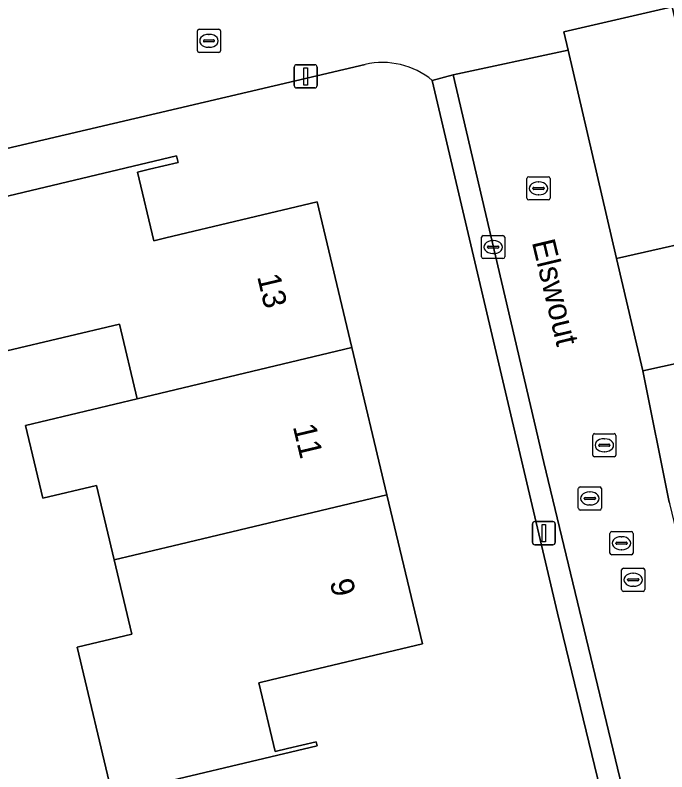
# Model space of a CAD drawing. Extents: x 157648 to 158502, y 379212 to 380938.
# Drawn here: x 158138.13 to 158166.32, y 380795.1 to 380827.8 of the extents above; entities that cross this region are included whole.
import ezdxf

# ---------------------------------------------------------------- set-up
doc = ezdxf.new("R2010")
doc.units = 0
for name, color, linetype in [('IMGEO_Brandkraan', 7, 'Continuous'), ('IMGEO_Erf', 7, 'Continuous'), ('IMGEO_Kolk', 7, 'Continuous'), ('IMGEO_Lichtmast', 7, 'Continuous'), ('IMGEO_Openbare_ruimte_label', 7, 'Continuous'), ('IMGEO_Pand', 7, 'Continuous'), ('IMGEO_Pand_nummerreeks', 7, 'Continuous'), ('IMGEO_Parkeervlak_open', 7, 'Continuous'), ('IMGEO_Rijbaan_lokaal_open', 7, 'Continuous'), ('IMGEO_Rioolput', 7, 'Continuous'), ('IMGEO_Voetpad_open', 7, 'Continuous')]:
    doc.layers.add(name, color=color, linetype=linetype)

msp = doc.modelspace()

# ---------------------------------------------------------------- linework, layer by layer
at = {"layer": 'IMGEO_Brandkraan'}
for p, q in [((158158.302, 380817.348), (158158.302, 380818.2)), ((158158.377, 380818.274), (158159.229, 380818.274)), ((158158.79, 380818.054), (158158.815, 380818.054)), ((158159.303, 380818.2), (158159.303, 380817.348)), ((158158.561, 380817.768), (158158.561, 380817.78)), ((158158.999, 380817.731), (158158.601, 380817.731)), ((158158.604, 380817.817), (158159.002, 380817.817)), ((158159.045, 380817.78), (158159.045, 380817.768)), ((158158.813, 380817.494), (158158.788, 380817.494)), ((158159.229, 380817.274), (158158.377, 380817.274))]:
    msp.add_line(p, q, dxfattribs=at)
for points in [[(158158.302, 380817.348), (158158.302, 380818.2)], [(158158.377, 380818.274), (158159.229, 380818.274)], [(158159.303, 380818.2), (158159.303, 380817.348)], [(158159.229, 380817.274), (158158.377, 380817.274)]]:
    msp.add_lwpolyline(points, dxfattribs=at)
for centre, radius, start, end in [((158158.379, 380818.198), 0.0765, 91.552, 178.448), ((158158.379, 380818.198), 0.0765, 91.552, 178.448), ((158159.227, 380818.198), 0.0765, 1.552, 88.448), ((158159.227, 380818.198), 0.0765, 1.552, 88.448), ((158158.601, 380817.777), 0.0403, 85.8775, 175.7526), ((158158.598, 380817.767), 0.0366, 178.938, 274.7102), ((158159.002, 380817.774), 0.043, 264.8664, 352.4533), ((158159.006, 380817.779), 0.0386, 1.7309, 96.639), ((158158.379, 380817.35), 0.0765, 181.552, 268.448), ((158158.379, 380817.35), 0.0765, 181.552, 268.448), ((158159.227, 380817.35), 0.0765, 271.552, 358.448), ((158159.227, 380817.35), 0.0765, 271.552, 358.448)]:
    msp.add_arc(centre, radius, start, end, dxfattribs=at)
for centre, major_axis, ratio, start_param, end_param in [((158158.789, 380817.774), (-0.387, 0.002), 0.722429, 4.712389, 7.853982), ((158158.814, 380817.774), (-0.39, 0.002), 0.717154, 1.570796, 4.712389)]:
    msp.add_ellipse(centre, major_axis=major_axis, ratio=ratio, start_param=start_param, end_param=end_param, dxfattribs=at)
at = {"layer": 'IMGEO_Erf'}
for points in [[(158153.272, 380825.665), (158134.261, 380821.217), (158134.743, 380819.237), (158134.354, 380819.142), (158135.044, 380816.298), (158124.76, 380813.818), (158126.99, 380804.662), (158127.831, 380800.869), (158130.267, 380790.472), (158131.311, 380786.136), (158129.381, 380785.613), (158131.163, 380778.193), (158137.713, 380750)], [(158168.232, 380747.848), (158163.728, 380766.922), (158160.723, 380779.643), (158161.729, 380779.847), (158166.673, 380781.006), (158165.904, 380784.166), (158161.589, 380801.96), (158156.173, 380824.974)], [(158136.27, 380819.607), (158145.116, 380821.714), (158145.182, 380821.436), (158143.944, 380821.142), (158143.418, 380821.017), (158144.124, 380818.049), (158144.65, 380818.174), (158151.196, 380819.733), (158152.696, 380813.432), (158154.211, 380807.069), (158155.745, 380800.627), (158149.198, 380799.069), (158148.673, 380798.944), (158149.38, 380795.977), (158149.905, 380796.102), (158151.152, 380796.399), (158151.192, 380796.229), (158142.332, 380794.119), (158140.816, 380800.486), (158143.177, 380801.048), (158142.412, 380804.261), (158141.647, 380807.474), (158139.326, 380806.921), (158138.576, 380810.068), (158143.408, 380811.222), (158142.641, 380814.444), (158137.775, 380813.286)]]:
    msp.add_lwpolyline(points, dxfattribs=at)
msp.add_arc((158154.022, 380822.381), 3.369, 50.3325, 102.8718, dxfattribs=at)
at = {"layer": 'IMGEO_Kolk'}
for p, q in [((158146.088, 380827.186), (158146.94, 380827.186)), ((158146.013, 380826.26), (158146.013, 380827.112)), ((158146.501, 380826.966), (158146.526, 380826.966)), ((158147.014, 380827.112), (158147.014, 380826.26)), ((158146.272, 380826.68), (158146.272, 380826.692)), ((158146.71, 380826.643), (158146.312, 380826.643)), ((158146.315, 380826.729), (158146.713, 380826.729)), ((158146.756, 380826.692), (158146.756, 380826.68)), ((158146.94, 380826.186), (158146.088, 380826.186)), ((158146.524, 380826.406), (158146.499, 380826.406)), ((158160.266, 380819.884), (158160.266, 380820.736)), ((158160.341, 380820.81), (158161.193, 380820.81)), ((158161.267, 380820.736), (158161.267, 380819.884)), ((158160.525, 380820.304), (158160.525, 380820.316)), ((158160.568, 380820.353), (158160.966, 380820.353)), ((158160.754, 380820.59), (158160.779, 380820.59)), ((158161.009, 380820.316), (158161.009, 380820.304)), ((158160.963, 380820.267), (158160.565, 380820.267)), ((158160.777, 380820.03), (158160.752, 380820.03)), ((158161.193, 380819.81), (158160.341, 380819.81)), ((158163.856, 380804.551), (158163.856, 380805.403)), ((158163.931, 380805.477), (158164.783, 380805.477)), ((158164.344, 380805.257), (158164.369, 380805.257)), ((158164.857, 380805.403), (158164.857, 380804.551)), ((158164.115, 380804.971), (158164.115, 380804.983)), ((158164.553, 380804.934), (158164.155, 380804.934)), ((158164.158, 380805.02), (158164.556, 380805.02)), ((158164.599, 380804.983), (158164.599, 380804.971)), ((158164.367, 380804.697), (158164.342, 380804.697)), ((158164.783, 380804.477), (158163.931, 380804.477))]:
    msp.add_line(p, q, dxfattribs=at)
for points in [[(158146.088, 380827.186), (158146.94, 380827.186)], [(158146.013, 380826.26), (158146.013, 380827.112)], [(158147.014, 380827.112), (158147.014, 380826.26)], [(158146.94, 380826.186), (158146.088, 380826.186)], [(158160.266, 380819.884), (158160.266, 380820.736)], [(158160.341, 380820.81), (158161.193, 380820.81)], [(158161.267, 380820.736), (158161.267, 380819.884)], [(158161.193, 380819.81), (158160.341, 380819.81)], [(158163.856, 380804.551), (158163.856, 380805.403)], [(158163.931, 380805.477), (158164.783, 380805.477)], [(158164.857, 380805.403), (158164.857, 380804.551)], [(158164.783, 380804.477), (158163.931, 380804.477)]]:
    msp.add_lwpolyline(points, dxfattribs=at)
for centre, radius, start, end in [((158146.09, 380827.11), 0.0765, 91.552, 178.448), ((158146.09, 380827.11), 0.0765, 91.552, 178.448), ((158146.938, 380827.11), 0.0765, 1.552, 88.448), ((158146.938, 380827.11), 0.0765, 1.552, 88.448), ((158146.312, 380826.689), 0.0403, 85.8775, 175.7526), ((158146.309, 380826.679), 0.0366, 178.938, 274.7102), ((158146.713, 380826.686), 0.043, 264.8664, 352.4533), ((158146.717, 380826.691), 0.0386, 1.7309, 96.639), ((158146.09, 380826.262), 0.0765, 181.552, 268.448), ((158146.09, 380826.262), 0.0765, 181.552, 268.448), ((158146.938, 380826.262), 0.0765, 271.552, 358.448), ((158146.938, 380826.262), 0.0765, 271.552, 358.448), ((158160.343, 380820.734), 0.0765, 91.552, 178.448), ((158160.343, 380820.734), 0.0765, 91.552, 178.448), ((158161.191, 380820.734), 0.0765, 1.552, 88.448), ((158161.191, 380820.734), 0.0765, 1.552, 88.448), ((158160.565, 380820.313), 0.0403, 85.8775, 175.7526), ((158160.562, 380820.303), 0.0366, 178.938, 274.7102), ((158160.966, 380820.31), 0.043, 264.8664, 352.4533), ((158160.97, 380820.315), 0.0386, 1.7309, 96.639), ((158160.343, 380819.886), 0.0765, 181.552, 268.448), ((158160.343, 380819.886), 0.0765, 181.552, 268.448), ((158161.191, 380819.886), 0.0765, 271.552, 358.448), ((158161.191, 380819.886), 0.0765, 271.552, 358.448), ((158163.933, 380805.401), 0.0765, 91.552, 178.448), ((158163.933, 380805.401), 0.0765, 91.552, 178.448), ((158164.781, 380805.401), 0.0765, 1.552, 88.448), ((158164.781, 380805.401), 0.0765, 1.552, 88.448), ((158164.155, 380804.98), 0.0403, 85.8775, 175.7526), ((158164.152, 380804.97), 0.0366, 178.938, 274.7102), ((158164.556, 380804.977), 0.043, 264.8664, 352.4533), ((158164.56, 380804.982), 0.0386, 1.7309, 96.639), ((158163.933, 380804.553), 0.0765, 181.552, 268.448), ((158163.933, 380804.553), 0.0765, 181.552, 268.448), ((158164.781, 380804.553), 0.0765, 271.552, 358.448), ((158164.781, 380804.553), 0.0765, 271.552, 358.448)]:
    msp.add_arc(centre, radius, start, end, dxfattribs=at)
for centre, major_axis, ratio, start_param, end_param in [((158146.5, 380826.686), (-0.387, 0.002), 0.722429, 4.712389, 7.853982), ((158146.525, 380826.686), (-0.39, 0.002), 0.717154, 1.570796, 4.712389), ((158160.753, 380820.31), (-0.387, 0.002), 0.722429, 4.712389, 7.853982), ((158160.778, 380820.31), (-0.39, 0.002), 0.717154, 1.570796, 4.712389), ((158164.343, 380804.977), (-0.387, 0.002), 0.722429, 4.712389, 7.853982), ((158164.368, 380804.977), (-0.39, 0.002), 0.717154, 1.570796, 4.712389)]:
    msp.add_ellipse(centre, major_axis=major_axis, ratio=ratio, start_param=start_param, end_param=end_param, dxfattribs=at)
at = {"layer": 'IMGEO_Lichtmast'}
for p, q in [((158150.203, 380824.751), (158150.203, 380825.551)), ((158150.203, 380825.551), (158150.203, 380824.751)), ((158150.303, 380825.651), (158151.093, 380825.651)), ((158151.093, 380825.651), (158150.303, 380825.651)), ((158151.193, 380825.551), (158151.193, 380824.751)), ((158151.193, 380824.751), (158151.193, 380825.551)), ((158151.093, 380824.651), (158150.303, 380824.651)), ((158150.303, 380824.651), (158151.093, 380824.651)), ((158160.601, 380805.912), (158161.391, 380805.912)), ((158161.391, 380805.912), (158160.601, 380805.912)), ((158160.501, 380805.012), (158160.501, 380805.812)), ((158160.501, 380805.812), (158160.501, 380805.012)), ((158161.491, 380805.812), (158161.491, 380805.012)), ((158161.491, 380805.012), (158161.491, 380805.812)), ((158161.391, 380804.912), (158160.601, 380804.912)), ((158160.601, 380804.912), (158161.391, 380804.912))]:
    msp.add_line(p, q, dxfattribs=at)
for points in [[(158150.623, 380825.526), (158150.773, 380825.526), (158150.773, 380824.776), (158150.623, 380824.776), (158150.623, 380825.526)], [(158160.921, 380805.787), (158161.071, 380805.787), (158161.071, 380805.037), (158160.921, 380805.037), (158160.921, 380805.787)]]:
    msp.add_lwpolyline(points, dxfattribs=at)
for centre, start, end in [((158150.303, 380825.551), 90, 180), ((158150.303, 380825.551), 90, 180), ((158151.093, 380825.551), 0, 90), ((158151.093, 380825.551), 360, 90), ((158150.303, 380824.751), 180, 270), ((158150.303, 380824.751), 180, 270), ((158151.093, 380824.751), 270, 0), ((158151.093, 380824.751), 270, 0), ((158160.601, 380805.812), 90, 180), ((158160.601, 380805.812), 90, 180), ((158161.391, 380805.812), 0, 90), ((158161.391, 380805.812), 360, 90), ((158160.601, 380805.012), 180, 270), ((158160.601, 380805.012), 180, 270), ((158161.391, 380805.012), 270, 0), ((158161.391, 380805.012), 270, 0)]:
    msp.add_arc(centre, 0.1, start, end, dxfattribs=at)
at = {"layer": 'IMGEO_Pand'}
for points in [[(158151.196, 380819.733), (158144.65, 380818.174), (158144.124, 380818.049), (158143.418, 380821.017), (158143.944, 380821.142), (158145.182, 380821.436), (158145.116, 380821.714), (158136.27, 380819.607), (158137.775, 380813.286), (158142.641, 380814.444), (158143.408, 380811.222), (158152.696, 380813.432)], [(158143.408, 380811.222), (158138.576, 380810.068), (158139.326, 380806.921), (158141.647, 380807.474), (158142.412, 380804.261), (158144.964, 380804.868), (158154.211, 380807.069), (158152.696, 380813.432)], [(158155.745, 380800.627), (158154.211, 380807.069), (158144.964, 380804.868), (158142.412, 380804.261), (158143.177, 380801.048), (158140.816, 380800.486), (158142.332, 380794.119), (158151.192, 380796.229), (158151.152, 380796.399), (158149.905, 380796.102), (158149.38, 380795.977), (158148.673, 380798.944), (158149.198, 380799.069)]]:
    msp.add_lwpolyline(points, close=True, dxfattribs=at)
at = {"layer": 'IMGEO_Parkeervlak_open'}
msp.add_lwpolyline([(158166.548, 380828.16), (158161.859, 380827.082), (158162.044, 380826.287), (158164.145, 380817.278), (158168.852, 380818.348)], close=True, dxfattribs=at)
at = {"layer": 'IMGEO_Rijbaan_lokaal_open'}
for points in [[(158156.173, 380824.974), (158157.076, 380825.218), (158162.044, 380826.287), (158161.859, 380827.082), (158166.548, 380828.16)], [(158127.817, 380827.893), (158116.939, 380825.329), (158116.965, 380825.228), (158114.479, 380824.622), (158115.724, 380819.327), (158117.193, 380812.948), (158121.954, 380814.064), (158124.652, 380814.696), (158124.54, 380815.172), (158126.195, 380819.238), (158128.598, 380819.803), (158132.721, 380820.756), (158133.896, 380821.025), (158133.871, 380821.126), (158134.261, 380821.217), (158153.272, 380825.665)], [(158184.967, 380816.894), (158184.209, 380816.713), (158184.171, 380816.835), (158172.086, 380813.928), (158165.282, 380812.425), (158166.418, 380806.756), (158166.438, 380806.695)]]:
    msp.add_lwpolyline(points, dxfattribs=at)
msp.add_lwpolyline([(158166.925, 380804.715), (158166.438, 380806.695), (158166.418, 380806.756), (158165.282, 380812.425), (158164.145, 380817.278), (158162.044, 380826.287), (158157.076, 380825.218), (158161.002, 380808.461), (158167.856, 380780.012), (158168.99, 380775.032), (158170.589, 380768.562), (158175.188, 380769.661), (158174.578, 380772.268), (158174.655, 380772.287), (158174.277, 380773.806), (158172.931, 380779.437), (158171.245, 380786.498), (158170.55, 380789.852)], close=True, dxfattribs=at)
msp.add_arc((158154.022, 380822.381), 3.369, 50.3325, 102.8718, dxfattribs=at)
at = {"layer": 'IMGEO_Rioolput'}
for p, q in [((158163.113, 380808.785), (158163.113, 380809.637)), ((158163.188, 380809.711), (158164.04, 380809.711)), ((158163.601, 380809.491), (158163.626, 380809.491)), ((158164.114, 380809.637), (158164.114, 380808.785)), ((158163.372, 380809.205), (158163.372, 380809.217)), ((158163.81, 380809.168), (158163.412, 380809.168)), ((158163.415, 380809.254), (158163.813, 380809.254)), ((158163.856, 380809.217), (158163.856, 380809.205)), ((158163.624, 380808.931), (158163.599, 380808.931)), ((158164.04, 380808.711), (158163.188, 380808.711)), ((158162.487, 380806.486), (158162.487, 380807.338)), ((158162.562, 380807.412), (158163.414, 380807.412)), ((158163.488, 380807.338), (158163.488, 380806.486)), ((158162.746, 380806.906), (158162.746, 380806.918)), ((158162.789, 380806.955), (158163.187, 380806.955)), ((158162.975, 380807.192), (158163, 380807.192)), ((158163.23, 380806.918), (158163.23, 380806.906)), ((158163.184, 380806.869), (158162.786, 380806.869)), ((158162.998, 380806.632), (158162.973, 380806.632)), ((158163.414, 380806.412), (158162.562, 380806.412)), ((158164.359, 380802.971), (158164.359, 380803.823)), ((158164.434, 380803.897), (158165.286, 380803.897)), ((158164.847, 380803.677), (158164.872, 380803.677)), ((158165.36, 380803.823), (158165.36, 380802.971)), ((158164.618, 380803.391), (158164.618, 380803.403)), ((158165.056, 380803.354), (158164.658, 380803.354)), ((158164.661, 380803.44), (158165.059, 380803.44)), ((158165.102, 380803.403), (158165.102, 380803.391)), ((158164.87, 380803.117), (158164.845, 380803.117)), ((158165.286, 380802.897), (158164.434, 380802.897))]:
    msp.add_line(p, q, dxfattribs=at)
for points in [[(158163.113, 380808.785), (158163.113, 380809.637)], [(158163.188, 380809.711), (158164.04, 380809.711)], [(158164.114, 380809.637), (158164.114, 380808.785)], [(158164.04, 380808.711), (158163.188, 380808.711)], [(158162.487, 380806.486), (158162.487, 380807.338)], [(158162.562, 380807.412), (158163.414, 380807.412)], [(158163.488, 380807.338), (158163.488, 380806.486)], [(158163.414, 380806.412), (158162.562, 380806.412)], [(158164.359, 380802.971), (158164.359, 380803.823)], [(158164.434, 380803.897), (158165.286, 380803.897)], [(158165.36, 380803.823), (158165.36, 380802.971)], [(158165.286, 380802.897), (158164.434, 380802.897)]]:
    msp.add_lwpolyline(points, dxfattribs=at)
for centre, radius, start, end in [((158163.19, 380809.635), 0.0765, 91.552, 178.448), ((158163.19, 380809.635), 0.0765, 91.552, 178.448), ((158164.038, 380809.635), 0.0765, 1.552, 88.448), ((158164.038, 380809.635), 0.0765, 1.552, 88.448), ((158163.412, 380809.214), 0.0403, 85.8775, 175.7526), ((158163.409, 380809.204), 0.0366, 178.938, 274.7102), ((158163.813, 380809.211), 0.043, 264.8664, 352.4533), ((158163.817, 380809.216), 0.0386, 1.7309, 96.639), ((158163.19, 380808.787), 0.0765, 181.552, 268.448), ((158163.19, 380808.787), 0.0765, 181.552, 268.448), ((158164.038, 380808.787), 0.0765, 271.552, 358.448), ((158164.038, 380808.787), 0.0765, 271.552, 358.448), ((158162.564, 380807.336), 0.0765, 91.552, 178.448), ((158162.564, 380807.336), 0.0765, 91.552, 178.448), ((158163.412, 380807.336), 0.0765, 1.552, 88.448), ((158163.412, 380807.336), 0.0765, 1.552, 88.448), ((158162.786, 380806.915), 0.0403, 85.8775, 175.7526), ((158162.783, 380806.905), 0.0366, 178.938, 274.7102), ((158163.187, 380806.912), 0.043, 264.8664, 352.4533), ((158163.191, 380806.917), 0.0386, 1.7309, 96.639), ((158162.564, 380806.488), 0.0765, 181.552, 268.448), ((158162.564, 380806.488), 0.0765, 181.552, 268.448), ((158163.412, 380806.488), 0.0765, 271.552, 358.448), ((158163.412, 380806.488), 0.0765, 271.552, 358.448), ((158164.436, 380803.821), 0.0765, 91.552, 178.448), ((158164.436, 380803.821), 0.0765, 91.552, 178.448), ((158165.284, 380803.821), 0.0765, 1.552, 88.448), ((158165.284, 380803.821), 0.0765, 1.552, 88.448), ((158164.658, 380803.4), 0.0403, 85.8775, 175.7526), ((158164.655, 380803.39), 0.0366, 178.938, 274.7102), ((158165.059, 380803.397), 0.043, 264.8664, 352.4533), ((158165.063, 380803.402), 0.0386, 1.7309, 96.639), ((158164.436, 380802.973), 0.0765, 181.552, 268.448), ((158164.436, 380802.973), 0.0765, 181.552, 268.448), ((158165.284, 380802.973), 0.0765, 271.552, 358.448), ((158165.284, 380802.973), 0.0765, 271.552, 358.448)]:
    msp.add_arc(centre, radius, start, end, dxfattribs=at)
for centre, major_axis, ratio, start_param, end_param in [((158163.6, 380809.211), (-0.387, 0.002), 0.722429, 4.712389, 7.853982), ((158163.625, 380809.211), (-0.39, 0.002), 0.717154, 1.570796, 4.712389), ((158162.974, 380806.912), (-0.387, 0.002), 0.722429, 4.712389, 7.853982), ((158162.999, 380806.912), (-0.39, 0.002), 0.717154, 1.570796, 4.712389), ((158164.846, 380803.397), (-0.387, 0.002), 0.722429, 4.712389, 7.853982), ((158164.871, 380803.397), (-0.39, 0.002), 0.717154, 1.570796, 4.712389)]:
    msp.add_ellipse(centre, major_axis=major_axis, ratio=ratio, start_param=start_param, end_param=end_param, dxfattribs=at)
at = {"layer": 'IMGEO_Voetpad_open'}
msp.add_lwpolyline([(158159.844, 380865.897), (158160.042, 380865.13), (158161.437, 380859.026), (158162.89, 380852.878), (158164.297, 380846.741), (158162.99, 380842.997), (158166.548, 380828.16), (158168.852, 380818.348), (158164.145, 380817.278), (158165.282, 380812.425), (158172.086, 380813.928), (158184.171, 380816.835), (158183.914, 380818.094), (158183.807, 380818.068), (158182.999, 380817.796), (158172.223, 380815.219), (158171.793, 380815.099), (158170.989, 380818.524), (158169.526, 380824.707), (158165.739, 380840.623), (158168.671, 380841.291), (158163.827, 380862.151)], dxfattribs=at)
msp.add_lwpolyline([(158168.99, 380775.032), (158164.388, 380773.945), (158163.192, 380778.941), (158167.856, 380780.012), (158161.002, 380808.461), (158157.076, 380825.218), (158156.173, 380824.974), (158161.589, 380801.96), (158165.904, 380784.166), (158166.673, 380781.006), (158161.729, 380779.847), (158160.723, 380779.643), (158163.728, 380766.922), (158170.589, 380768.562)], close=True, dxfattribs=at)

# ---------------------------------------------------------------- texts
at = {"layer": 'IMGEO_Openbare_ruimte_label'}
msp.add_text('Elswout', height=1, rotation=283.4668, dxfattribs=at).set_placement((158160.473, 380817.989))
at = {"layer": 'IMGEO_Pand_nummerreeks'}
for s, rotation, p in [('13', 283.3898, (158148.593, 380816.505)), ('11', 283.3924, (158150.136, 380810.024)), ('9', 283.3898, (158151.732, 380803.32))]:
    msp.add_text(s, height=1, rotation=rotation, dxfattribs=at).set_placement(p)

doc.saveas('drawing.dxf')
